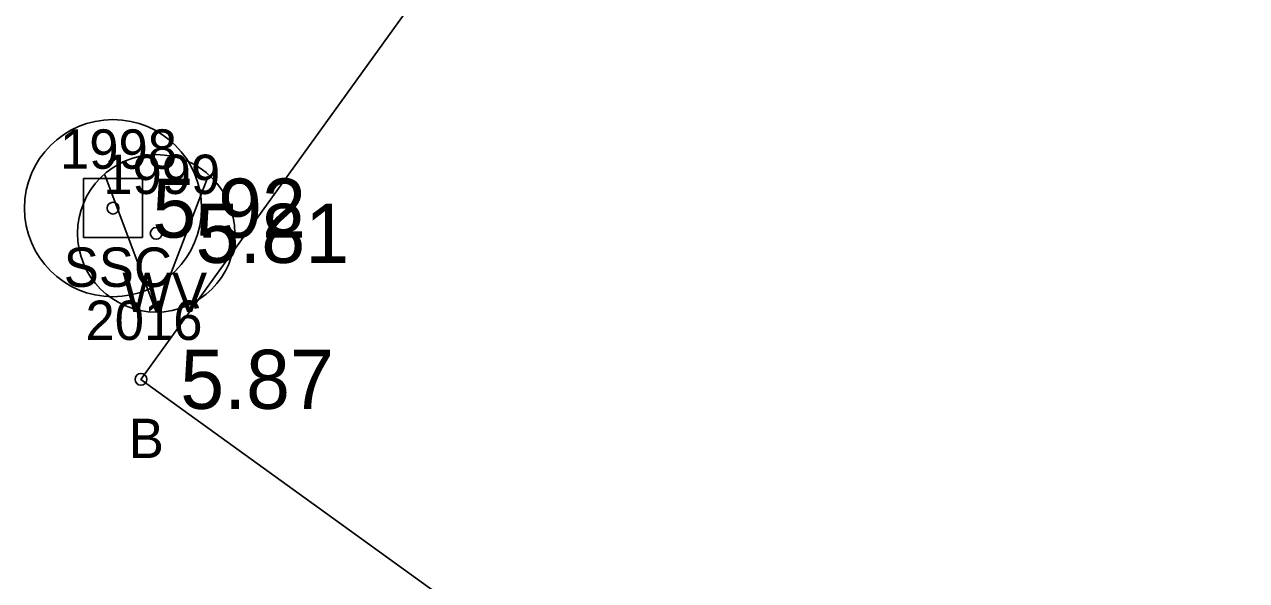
# Model space of a CAD drawing. Extents: x 2608598 to 2610682, y 641451 to 643526.
# Drawn here: x 2609259.67 to 2609290.73, y 643015.53 to 643029.65 of the extents above; entities that cross this region are included whole.
import ezdxf

# ---------------------------------------------------------------- set-up
doc = ezdxf.new("R2010")
doc.units = 0
for name, color, linetype in [('RD_EX_Bldg', 7, 'Continuous'), ('RD_EX_Bldg_txCode', 7, 'Continuous'), ('RD_EX_TX_Bldg_ELEV', 7, 'Continuous'), ('RD_EX_TX_UT_ELEV', 7, 'Continuous'), ('RD_EX_UT', 7, 'Continuous'), ('RD_EX_UT_txCode', 7, 'Continuous'), ('RD_SMD_Locator', 7, 'Continuous')]:
    doc.layers.add(name, color=color, linetype=linetype)

msp = doc.modelspace()

# ---------------------------------------------------------------- linework, layer by layer
at = {"layer": 'RD_EX_Bldg'}
msp.add_lwpolyline([(2609302.716, 643076.228), (2609262.626, 643020.639), (2609300.916, 642993.003), (2609309.266, 643005.354), (2609313.23, 643033.993), (2609314.587, 643044.821), (2609301.61, 643054.179), (2609312.449, 643069.209), (2609302.716, 643076.228)], dxfattribs=at)
at = {"layer": 'RD_EX_UT'}
for p, q in [((2609263.014, 643022.354), (2609261.71, 643025.836)), ((2609261.166, 643025.738), (2609261.165, 643024.238)), ((2609262.666, 643025.738), (2609261.166, 643025.738)), ((2609262.666, 643024.238), (2609262.666, 643025.738)), ((2609263.014, 643022.354), (2609264.336, 643025.799)), ((2609261.165, 643024.238), (2609262.666, 643024.238))]:
    msp.add_line(p, q, dxfattribs=at)
for centre, radius in [((2609261.916, 643024.988), 2.25), ((2609263.014, 643024.347), 2)]:
    msp.add_circle(centre, radius, dxfattribs=at)
at = {"layer": 'RD_SMD_Locator'}
for centre in [(2609261.916, 643024.988), (2609263.014, 643024.347), (2609262.626, 643020.639)]:
    msp.add_circle(centre, 0.15, dxfattribs=at)

# ---------------------------------------------------------------- texts
at = {"layer": 'RD_EX_Bldg_txCode'}
for s, p in [('2016', (2609261.217, 643021.639)), ('B', (2609262.319, 643018.639))]:
    msp.add_text(s, height=1, dxfattribs=at).set_placement(p)
at = {"layer": 'RD_EX_TX_Bldg_ELEV'}
msp.add_text('5.87', height=1.5, dxfattribs=at).set_placement((2609263.626, 643019.889))
at = {"layer": 'RD_EX_TX_UT_ELEV'}
for s, p in [('5.92', (2609262.916, 643024.238)), ('5.81', (2609264.014, 643023.597))]:
    msp.add_text(s, height=1.5, dxfattribs=at).set_placement(p)
at = {"layer": 'RD_EX_UT_txCode'}
for s, p in [('1998', (2609260.569, 643025.988)), ('1999', (2609261.667, 643025.347)), ('SSC', (2609260.664, 643022.988)), ('WV', (2609262.155, 643022.347))]:
    msp.add_text(s, height=1, dxfattribs=at).set_placement(p)

doc.saveas('drawing.dxf')
